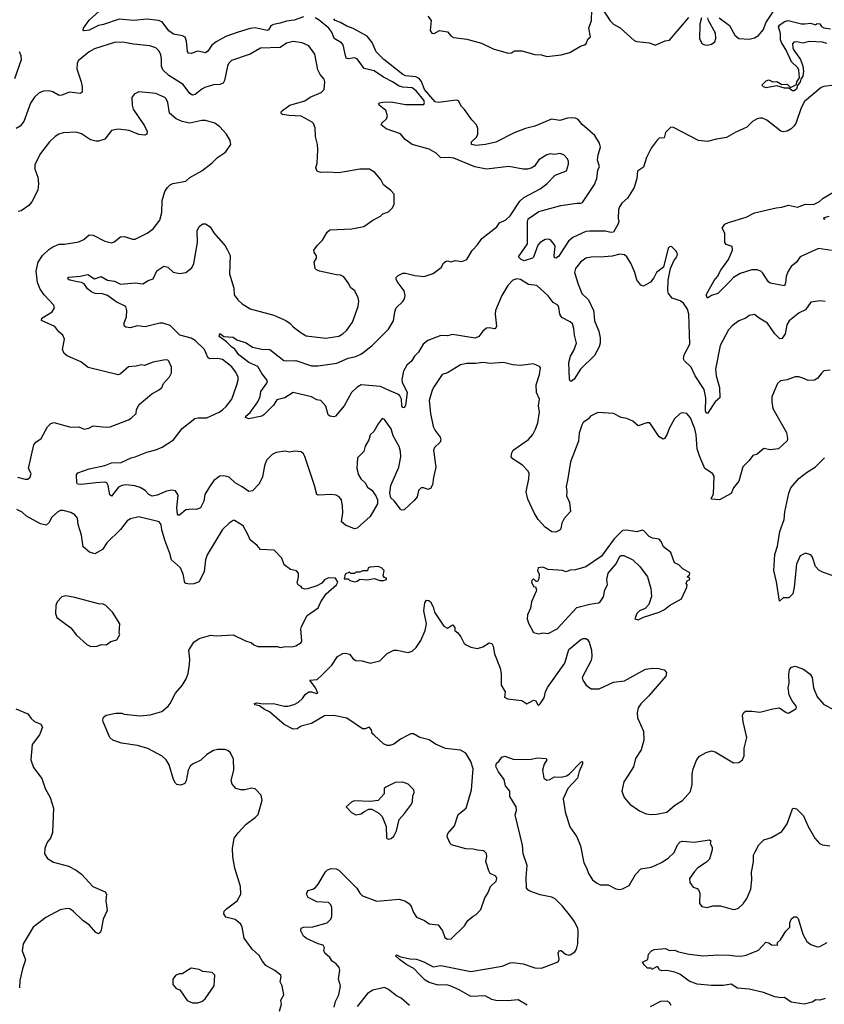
# Model space of a CAD drawing. Extents: x 1921360 to 2014538, y 768294 to 907744.
# Tile 312 of 412: x 1939383 to 1945539, y 859853 to 867390. Entities that reach past the tile are written whole.
import ezdxf

# ---------------------------------------------------------------- set-up
doc = ezdxf.new("R2010")
doc.units = 0

msp = doc.modelspace()

# ---------------------------------------------------------------- linework, layer by layer
at = {"layer": '0CON10XD'}
for points in [[(1941555, 867410.7), (1941482.6, 867387.4), (1941425, 867379.3), (1941375, 867362.2), (1941325, 867353.4), (1941305, 867342.4), (1941285, 867312.3), (1941275, 867306.8), (1941185, 867328.3), (1941145, 867322.9), (1941054.8, 867295.2), (1940959.5, 867260.5), (1940885, 867220), (1940853.1, 867195), (1940821.1, 867148.9), (1940805, 867135.8), (1940745, 867150), (1940695, 867132.2), (1940675, 867133.8), (1940666.9, 867146.9), (1940658.9, 867225), (1940647.5, 867255), (1940627.7, 867267.7), (1940560.4, 867280.4), (1940523.5, 867305), (1940473.5, 867373.5), (1940445, 867383.5), (1940355, 867392.9), (1940255, 867384.4), (1940144.4, 867394.4), (1940025, 867353.8), (1939985, 867346.5), (1939915, 867308.6), (1939875, 867304), (1939868.3, 867308.3), (1939871.2, 867325), (1939915, 867386.2), (1939990, 867455)], [(1943729.3, 867240.7), (1943750.7, 867259.3), (1943737.5, 867325), (1943756.6, 867383.4), (1943761.1, 867465)], [(1943838.6, 867475), (1943900.6, 867380.6), (1943926.7, 867356.7), (1943976.6, 867326.6), (1944085, 867231.1), (1944105, 867222.5), (1944201.7, 867211.7), (1944245, 867195.8), (1944321.2, 867228.8), (1944355, 867234.3), (1944503.1, 867406.9)], [(1944733.3, 867405), (1944814.3, 867345), (1944855, 867272), (1944885, 867246), (1944965, 867240), (1945005, 867250), (1945035, 867268.8), (1945074.3, 867315), (1945091.2, 867365), (1945148.6, 867451.4)], [(1943135, 865888), (1943209.3, 866000.7), (1943239.8, 866030.2), (1943363.8, 866095), (1943415.7, 866134.3), (1943480.3, 866199.7), (1943565.9, 866234.1), (1943581.2, 866285), (1943581.2, 866305), (1943574.1, 866324.1), (1943546.7, 866355), (1943515, 866366.2), (1943475, 866357.5), (1943445, 866362.5), (1943415, 866356.2), (1943355, 866316.7), (1943320.5, 866269.5), (1943295.9, 866254.1), (1943267, 866247), (1943235, 866246.7), (1943125, 866265.7), (1942955, 866246.7), (1942865, 866263.1), (1942705, 866331.2), (1942665, 866335.4), (1942605, 866331.4), (1942569.2, 866369.2), (1942515, 866398.9), (1942385, 866433.8), (1942332.7, 866472.7), (1942295, 866515.4), (1942186.2, 866555), (1942148, 866585), (1942152.4, 866597.6), (1942190, 866630), (1942197.1, 866655), (1942184, 866695), (1942133.3, 866735), (1942127.5, 866745), (1942135, 866752.5), (1942160.3, 866759.7), (1942225, 866760), (1942335, 866740), (1942475, 866740), (1942480.8, 866755), (1942475, 866773.3), (1942415, 866845.6), (1942385, 866867.8), (1942315, 866873.2), (1942285, 866882.1), (1942235.7, 866915), (1942165, 866950), (1942095, 866998.7), (1942017.5, 867017.5), (1941965, 867090), (1941945, 867097.5), (1941895, 867090.6), (1941881.2, 867095), (1941871.3, 867138.7), (1941858.5, 867198.5), (1941845, 867212.9), (1941789.1, 867245), (1941770.7, 867295), (1941749.1, 867325), (1941675, 867386.1), (1941644.5, 867405)], [(1945615, 866888.8), (1945535, 866878), (1945515, 866870), (1945386.9, 866765), (1945360.8, 866715), (1945322, 866595), (1945306, 866575), (1945285, 866554.2), (1945255, 866537.5), (1945225, 866531.4), (1945205.6, 866535.6), (1945099.7, 866619.7), (1945065.6, 866635.6), (1945045, 866635.7), (1945025, 866631.2), (1944989.5, 866610.5), (1944945, 866568), (1944860.7, 866529.3), (1944791.8, 866488.2), (1944715, 866476.7), (1944645, 866457.9), (1944576.4, 866466.4), (1944385, 866563.8), (1944365, 866566.7), (1944322.9, 866527.1), (1944313.3, 866486.7), (1944275, 866482.5), (1944261.2, 866468.8), (1944214.1, 866405.9), (1944178, 866335), (1944155, 866262), (1944109.1, 866230.9), (1944105.5, 866174.5), (1944083.1, 866105), (1944032.5, 866025), (1943990, 865985), (1943971.7, 865958.3), (1943964.4, 865935), (1943960.5, 865870.5), (1943965.8, 865845), (1943962.3, 865827.7), (1943926.8, 865763.2), (1943905, 865761.1), (1943865, 865771.5), (1943745, 865770), (1943715, 865767.8), (1943685, 865756.9), (1943615, 865723.1), (1943580.8, 865695), (1943505, 865577.5), (1943485, 865563.3), (1943475, 865567.5), (1943470.8, 865585), (1943478.8, 865655), (1943475, 865667.5), (1943444.2, 865704.2), (1943425, 865710), (1943402.7, 865707.3), (1943364.4, 865685.6), (1943346.2, 865665), (1943315, 865573.3), (1943305, 865564.2), (1943242.5, 865545), (1943218.8, 865555), (1943200, 865575), (1943267.5, 865675), (1943268.3, 865841.7), (1943273.3, 865866.7), (1943355, 865920.9), (1943522.2, 865967.8), (1943645, 865986.2), (1943675, 865985.5), (1943688.5, 865991.5), (1943781.3, 866128.7), (1943798.5, 866175), (1943805, 866237.5), (1943820, 866265), (1943803.3, 866315), (1943807.6, 866355), (1943825.3, 866415), (1943818.9, 866445), (1943783, 866503), (1943686.8, 866586.8), (1943654.4, 866625), (1943635, 866636.9), (1943615, 866639.6), (1943575, 866636), (1943515, 866617.3), (1943451.7, 866628.3), (1943325, 866574.1), (1943252.7, 866557.3), (1943165.3, 866524.7), (1943025, 866451.9), (1942946.2, 866433.8), (1942875, 866425.8), (1942840, 866435), (1942838.8, 866455), (1942875, 866488), (1942888.5, 866511.5), (1942888.3, 866558.3), (1942876.8, 866585), (1942842.5, 866622.5), (1942785, 866703.4), (1942761.9, 866725), (1942739.6, 866769.6), (1942725, 866773.5), (1942585, 866755.7), (1942561.3, 866761.3), (1942480, 866855), (1942457.3, 866917.3), (1942439.9, 866939.9), (1942413.4, 866953.4), (1942335, 866961.1), (1942315, 866969.5), (1942168.8, 867085), (1942111.2, 867145), (1942078.6, 867215), (1942042, 867265), (1941935, 867321.4), (1941885, 867339.4), (1941838, 867368), (1941796.2, 867385), (1941785, 867396.2)], [(1942505, 867416.7), (1942532, 867385), (1942523.9, 867306.1), (1942536.1, 867286.1), (1942555, 867284), (1942595, 867308), (1942655, 867296), (1942683.6, 867263.6), (1942703, 867253), (1942805, 867240), (1942915, 867210), (1943005, 867168), (1943120, 867135), (1943145, 867136.7), (1943168.3, 867151.7), (1943225, 867152.5), (1943324.4, 867124.4), (1943375, 867120), (1943415, 867107.3), (1943525, 867120.6), (1943591.7, 867138.3), (1943672.3, 867187.7), (1943705, 867196.7), (1943716.7, 867205), (1943729.3, 867240.7)], [(1944600, 867405), (1944585.7, 867355), (1944583.8, 867243.8), (1944605, 867206), (1944625, 867197.5), (1944645, 867194.2), (1944675, 867201.4), (1944700.3, 867219.7), (1944707.8, 867245), (1944706.8, 867286.8), (1944653.8, 867385), (1944648.8, 867405)], [(1945557.3, 867207.3), (1945525, 867217.8), (1945426.8, 867223.2), (1945375, 867210.8), (1945328.3, 867221.7), (1945305, 867217.5), (1945296.7, 867205), (1945297.5, 867175), (1945305, 867156.7), (1945356.2, 867085), (1945375.8, 867035), (1945380.9, 866995), (1945375, 866958), (1945358.8, 866935), (1945355, 866914), (1945333, 866887), (1945325, 866857.1), (1945308, 866845), (1945295, 866844.6), (1945266.7, 866866.7), (1945235, 866865.7), (1945175, 866883.1), (1945095, 866869.5), (1945073.8, 866875), (1945061.7, 866888.3), (1945095, 866921.9), (1945115, 866930), (1945145, 866914), (1945175, 866916), (1945215, 866893.8), (1945255, 866895.8), (1945281.2, 866871.2), (1945327, 866893), (1945328.8, 866915), (1945350, 866945), (1945344, 867005), (1945333.8, 867025), (1945288.3, 867068.3), (1945247.3, 867157.3), (1945210.5, 867215), (1945203.6, 867236.4), (1945203.6, 867283.6), (1945189.1, 867335), (1945195, 867348.9), (1945233.3, 867375), (1945262.5, 867385), (1945365, 867358.8), (1945389.3, 867359.3), (1945433, 867363), (1945475, 867350), (1945485, 867360), (1945505, 867357.5), (1945517, 867337), (1945535, 867326.7), (1945585, 867320.8)], [(1945373.3, 864646.7), (1945345, 864655.8), (1945315, 864655.8), (1945255, 864634), (1945202.5, 864625), (1945180, 864605), (1945137, 864503), (1945136.7, 864465), (1945146.2, 864415), (1945249.1, 864229.1), (1945258, 864185), (1945253.8, 864166.2), (1945187.5, 864105), (1945125, 864098), (1945075, 864107.5), (1945026.1, 864063.9), (1944992.5, 864055), (1944963.3, 864015), (1944915, 863967.5), (1944885, 863856.7), (1944844.5, 863805.5), (1944825, 863763.8), (1944737.5, 863715), (1944675, 863720), (1944672.5, 863725), (1944690.8, 863759.2), (1944695.6, 863895), (1944684, 863915), (1944624.4, 863955), (1944586.1, 864045), (1944565.5, 864105), (1944558.3, 864211.7), (1944547.7, 864257.7), (1944515, 864341.2), (1944487.5, 864375), (1944455, 864380), (1944435, 864375.8), (1944392.5, 864335), (1944353.7, 864266.3), (1944335, 864213.3), (1944316.2, 864185), (1944305, 864178.8), (1944275, 864196.2), (1944205, 864303.8), (1944180, 864305), (1944115, 864281.2), (1944075, 864318), (1944027.3, 864337.3), (1943985, 864346), (1943925, 864376.2), (1943805, 864383.8), (1943750, 864355), (1943733.8, 864335), (1943694.6, 864305.4), (1943682.5, 864285), (1943663.1, 864225), (1943658.1, 864165), (1943598.1, 864005), (1943577.5, 863877.5), (1943564.3, 863815.7), (1943569.4, 863775), (1943565.7, 863745), (1943589.2, 863695), (1943596, 863625), (1943549.3, 863570.7), (1943530, 863535), (1943523.8, 863495), (1943516.7, 863485), (1943485, 863466.9), (1943455, 863470), (1943403.3, 863505), (1943350, 863565), (1943318, 863615), (1943269.8, 863719.8), (1943258.9, 863775), (1943277.8, 863875), (1943280, 863915), (1943274.2, 863935), (1943229.2, 863979.2), (1943157, 864027), (1943143.8, 864045), (1943148, 864075), (1943158, 864095), (1943275, 864175.7), (1943309.4, 864215), (1943330, 864255), (1943346.5, 864305), (1943358.6, 864385), (1943352, 864435), (1943358.8, 864485), (1943335.8, 864535.8), (1943334.1, 864595.9), (1943360, 864675), (1943366.7, 864725), (1943360, 864735), (1943315, 864756.2), (1943215, 864743.8), (1943155, 864748.1), (1943083.2, 864766.8), (1942985, 864757.5), (1942925, 864766), (1942871.7, 864758.3), (1942805, 864759.2), (1942755, 864748), (1942655, 864686.7), (1942615, 864673.3), (1942553.3, 864583.3), (1942539.2, 864555), (1942515.8, 864475), (1942526, 864375), (1942545.9, 864275.9), (1942561.4, 864245), (1942599.4, 864195), (1942605.7, 864175), (1942600.8, 864155), (1942556, 864115), (1942548.6, 864095), (1942565.4, 863965), (1942549.2, 863885), (1942539.8, 863830.2), (1942525, 863801.2), (1942505, 863792.5), (1942475, 863806.2), (1942455, 863806.2), (1942435, 863786.7), (1942423, 863737), (1942401.2, 863708.8), (1942325, 863637.5), (1942305, 863636), (1942295, 863643.8), (1942247.9, 863707.9), (1942221.2, 863731.2), (1942213.8, 863765), (1942222.5, 863825), (1942282.9, 863965), (1942298.5, 864045), (1942297.3, 864085), (1942285, 864123.8), (1942240, 864205), (1942225, 864258.8), (1942175, 864330), (1942156.4, 864336.4), (1942125, 864297.5), (1942092, 864238), (1942065, 864212.5), (1942054, 864175), (1942026.7, 864125), (1942016.7, 864085), (1941966.7, 864035), (1941962.5, 863955), (1941975.6, 863905.6), (1941992, 863875), (1942025.5, 863845.5), (1942042.6, 863812.6), (1942077.6, 863787.6), (1942107.5, 863745), (1942119.2, 863715), (1942120.8, 863685), (1942065, 863586.2), (1941965, 863497.5), (1941945, 863492.9), (1941875, 863521.2), (1941845, 863546.7), (1941853.8, 863615), (1941852.9, 863665), (1941844.4, 863715), (1941828.1, 863738.1), (1941805, 863749.5), (1941765.5, 863755.5), (1941665, 863750.8), (1941655, 863756.7), (1941639.1, 863825), (1941565, 864046.7), (1941555, 864068), (1941535, 864082.5), (1941485, 864087.5), (1941445, 864080), (1941412.7, 864087.3), (1941345, 864075.8), (1941315, 864062), (1941272.2, 864017.8), (1941256.7, 863975), (1941239.7, 863890.3), (1941215, 863837.5), (1941165, 863782.9), (1941135, 863779.2), (1941085.4, 863815.4), (1941030, 863845), (1940985, 863888.6), (1940945, 863899.4), (1940915, 863895.7), (1940868.3, 863861.7), (1940834.3, 863815), (1940800, 863755), (1940792.5, 863705), (1940765, 863653.8), (1940735, 863641.2), (1940705, 863644), (1940655, 863637.5), (1940605, 863596.7), (1940595, 863597.5), (1940591.2, 863605), (1940583.8, 863653.8), (1940595, 863750), (1940573.9, 863783.9), (1940547.7, 863787.7), (1940505, 863780), (1940435, 863749.2), (1940395, 863742), (1940370, 863755), (1940343.3, 863785), (1940305, 863810), (1940263, 863823), (1940195, 863828.8), (1940165, 863823.5), (1940139.5, 863810.5), (1940085, 863743.8), (1940073, 863753), (1940060.6, 863825), (1940050, 863845), (1940035, 863850.6), (1939965, 863845.6), (1939852.2, 863832.2), (1939825.8, 863835.8), (1939818.8, 863845), (1939816, 863905), (1939827.9, 863922.1), (1939915, 863951.8), (1940035, 863977.1), (1940085, 863998.6), (1940158.3, 864001.7), (1940235, 864037.1), (1940266.4, 864043.6), (1940355, 864080), (1940425, 864096.9), (1940471.4, 864118.6), (1940559.2, 864175), (1940625, 864260.6), (1940723.6, 864336.4), (1940745, 864342.9), (1940815, 864342.2), (1940908.8, 864385), (1940935, 864403.1), (1940961.7, 864428.3), (1941004.7, 864485.3), (1941043.8, 864595), (1941055, 864632.5), (1941052.9, 864655), (1941033.6, 864695), (1941005, 864732.5), (1940935, 864787.7), (1940895, 864797.7), (1940834, 864795), (1940823.3, 864805), (1940795.9, 864865.9), (1940725, 864934.6), (1940695, 864951.6), (1940608.6, 864975), (1940535, 865050), (1940477.6, 865067.6), (1940455, 865066.9), (1940341.7, 865038.3), (1940285, 865045.5), (1940228.7, 865031.3), (1940195, 865037.1), (1940183.5, 865045), (1940178.1, 865061.9), (1940200.5, 865115), (1940203.1, 865165), (1940194, 865195), (1940120.4, 865230.4), (1940055, 865279.2), (1940015, 865292), (1939960, 865295), (1939935, 865304.2), (1939900.4, 865330.4), (1939875, 865366.9), (1939855, 865378.5), (1939825, 865383.1), (1939765, 865396.2), (1939753.3, 865405), (1939750, 865415), (1939755, 865420), (1939845, 865425.5), (1939905, 865440), (1939955, 865405.7), (1940005, 865423.8), (1940055, 865396.7), (1940107.8, 865387.8), (1940155, 865366.7), (1940265, 865376.2), (1940325, 865368.6), (1940365, 865392.5), (1940404.3, 865405.7), (1940432.1, 865467.9), (1940485.9, 865504.1), (1940516.7, 865495), (1940557.3, 865457.3), (1940607.3, 865447.3), (1940653.3, 865455), (1940699.7, 865490.3), (1940715.8, 865524.2), (1940742, 865685), (1940739.2, 865775), (1940755, 865806.7), (1940785, 865828), (1940805, 865826.2), (1940840, 865805), (1940867.7, 865757.7), (1940955, 865660), (1940970.5, 865630.5), (1940991.9, 865585), (1940986.9, 865445), (1941020, 865335), (1941024.5, 865285), (1941050.8, 865245), (1941085, 865214.2), (1941145, 865177.5), (1941328.3, 865128.3), (1941418.3, 865088.3), (1941453.3, 865065), (1941475, 865038.8), (1941535, 864992), (1941575, 864970), (1941725, 864952.5), (1941825, 864968.6), (1941853.8, 864985), (1941885, 865013.8), (1941929.2, 865075), (1941972, 865195), (1941976.2, 865235), (1941971.7, 865261.7), (1941946.2, 865315), (1941915, 865336.7), (1941896.7, 865375), (1941862.7, 865422.7), (1941836.1, 865433.9), (1941807.3, 865437.3), (1941676.2, 865466.2), (1941652.5, 865475), (1941643.3, 865485), (1941636.7, 865535), (1941652.5, 865565), (1941653, 865583), (1941635, 865610), (1941633.3, 865625), (1941660, 865665), (1941698.8, 865701.2), (1941735, 865763.3), (1941755, 865781.2), (1941925, 865790), (1942015, 865806.2), (1942085, 865856.2), (1942143, 865887), (1942160, 865905), (1942205, 865920), (1942233, 865947), (1942247.5, 865975), (1942247.5, 866055), (1942223, 866083), (1942166.1, 866126.1), (1942145, 866167.5), (1942099.3, 866219.3), (1942060, 866245), (1941985, 866245.8), (1941825, 866216.7), (1941735, 866222.9), (1941685, 866219.2), (1941659.5, 866229.5), (1941648, 866255), (1941657.7, 866292.3), (1941664, 866395), (1941661.4, 866435), (1941647.1, 866495), (1941642.3, 866562.3), (1941630, 866595), (1941620, 866605), (1941535, 866650.5), (1941445, 866655.8), (1941394.3, 866664.3), (1941382.5, 866675), (1941383.3, 866685), (1941393.3, 866695), (1941450, 866735), (1941565, 866768), (1941605, 866796.7), (1941688.3, 866831.7), (1941713.3, 866855), (1941716.7, 866915), (1941711.2, 866935), (1941681.5, 866971.5), (1941664.2, 867005), (1941640.8, 867125), (1941595, 867188.8), (1941545, 867213.8), (1941475, 867222), (1941425, 867210.8), (1941375, 867177.8), (1941225, 867172.2), (1941146.7, 867125), (1941002.9, 867077.1), (1940982.7, 867057.3), (1940972.2, 867035), (1940950.4, 866925), (1940940, 866905), (1940915, 866893.6), (1940865, 866890.5), (1940799.1, 866870.9), (1940775, 866858.6), (1940725, 866816.9), (1940705, 866813.3), (1940685, 866825.7), (1940633.8, 866893.8), (1940522.9, 866962.9), (1940476.7, 867005), (1940467.3, 867035), (1940468.7, 867088.7), (1940461.4, 867121.4), (1940448.8, 867148.8), (1940424.3, 867174.3), (1940379.3, 867189.3), (1940252.7, 867202.7), (1940185, 867216.2), (1940115, 867216.7), (1939955, 867167.5), (1939915, 867144.4), (1939830, 867075), (1939821.4, 867055), (1939818.6, 867015), (1939853.3, 866915), (1939859.4, 866875), (1939860, 866835), (1939845.9, 866824.1), (1939764.4, 866835.6), (1939705, 866812.5), (1939685, 866810.8), (1939635, 866837.1), (1939605, 866844.3), (1939565, 866842.5), (1939530.3, 866829.7), (1939495, 866798), (1939465, 866751.2), (1939415, 866611.2), (1939386.7, 866575), (1939355, 866556.7)], [(1939345, 866940), (1939395.6, 867085), (1939394.2, 867114.2), (1939380, 867145)], [(1939365, 863888.6), (1939425, 863872.5), (1939445, 863872.5), (1939461.7, 863888.3), (1939471.2, 863915), (1939450.6, 863955), (1939490.6, 864135), (1939505, 864156), (1939545.6, 864184.4), (1939595, 864273.3), (1939620.3, 864299.7), (1939645, 864305.8), (1939775, 864272), (1939835, 864273.8), (1939875, 864256.2), (1939912.5, 864262.5), (1939945, 864280), (1940045, 864270), (1940075, 864274), (1940213.9, 864326.1), (1940235, 864340), (1940273.3, 864375), (1940277.5, 864405), (1940296.2, 864445), (1940394.4, 864525.6), (1940445, 864553.8), (1940470, 864575), (1940484, 864606), (1940530, 864655), (1940543, 864687), (1940545, 864730), (1940522.5, 864775), (1940515, 864782.5), (1940495, 864786.2), (1940405, 864768), (1940336.4, 864743.6), (1940315, 864747.5), (1940275, 864737.5), (1940215, 864733.3), (1940155, 864680), (1940135, 864672), (1939907.1, 864727.1), (1939851.1, 864771.1), (1939745.8, 864815.8), (1939724.1, 864834.1), (1939711.2, 864865), (1939726.1, 864943.9), (1939713.3, 864975), (1939681.7, 865001.7), (1939651.4, 865041.4), (1939548.3, 865088.3), (1939552.5, 865105), (1939630, 865155), (1939648, 865185), (1939644, 865205), (1939569.6, 865285), (1939538.2, 865328.2), (1939518.3, 865378.3), (1939509.2, 865465), (1939523.8, 865535), (1939555.8, 865584.2), (1939605, 865632.1), (1939635, 865652.5), (1939685, 865671.1), (1939725, 865671.9), (1939835, 865690), (1939872.1, 865707.9), (1939915, 865744), (1939945, 865740.8), (1940035, 865694.3), (1940085, 865682.5), (1940105, 865690), (1940155, 865727.5), (1940185, 865729.2), (1940245, 865708.8), (1940265, 865708.8), (1940357, 865757), (1940405, 865790), (1940454, 865855), (1940470.8, 865915), (1940471.9, 866005), (1940492.5, 866075), (1940513.3, 866105), (1940535, 866126.7), (1940554.2, 866135.8), (1940652.5, 866155), (1940685, 866181.2), (1940775, 866232.9), (1940856, 866295), (1940895, 866334), (1940956.7, 866375), (1940998.8, 866435), (1940993.8, 866465), (1940966, 866515), (1940915, 866570.8), (1940875, 866598.1), (1940805, 866618), (1940775, 866617.5), (1940685, 866598.6), (1940625, 866610), (1940580, 866630), (1940529.4, 866675), (1940515.6, 866755), (1940504.3, 866784.3), (1940493.3, 866795), (1940424.5, 866824.5), (1940295, 866838.8), (1940259.5, 866820.5), (1940241.2, 866795), (1940243.8, 866735), (1940252, 866705), (1940337, 866577), (1940356.7, 866535), (1940356.1, 866513.9), (1940340, 866505), (1940295, 866512), (1940221.1, 866541.1), (1940135, 866553.1), (1940085, 866540.8), (1940035, 866475.8), (1939985, 866460), (1939965, 866458.9), (1939925, 866470), (1939855, 866515.7), (1939815, 866528.1), (1939715, 866524), (1939682.5, 866515), (1939654.4, 866495.6), (1939610, 866455), (1939542, 866365), (1939499.5, 866280.5), (1939498.6, 866245), (1939520.8, 866185), (1939527.1, 866135), (1939520.6, 866085), (1939475.4, 865994.6), (1939452.5, 865967.5), (1939395, 865927.5), (1939371.7, 865921.7)], [(1945594.5, 865624.5), (1945495, 865638.5), (1945354.6, 865575.4), (1945325.6, 865534.4), (1945285, 865500), (1945259.7, 865460.3), (1945247.1, 865425), (1945242.9, 865375), (1945235, 865353.8), (1945125, 865372.5), (1945110, 865385), (1945069.7, 865449.7), (1945054, 865464), (1945025, 865476), (1944985, 865474.2), (1944895, 865448), (1944845, 865417.5), (1944810.4, 865379.6), (1944723.3, 865295), (1944675, 865278), (1944645, 865257.5), (1944635.8, 865285), (1944695, 865394), (1944722.9, 865425), (1944747.4, 865472.6), (1944805, 865554), (1944837.1, 865625), (1944832.7, 865652.7), (1944787.9, 865667.9), (1944777.5, 865685), (1944777.5, 865755), (1944756.2, 865795), (1944776.7, 865825), (1944805, 865838.6), (1944940.9, 865879.1), (1945005, 865911.1), (1945169.4, 865950.6), (1945215, 865953.9), (1945265, 865970), (1945335, 865954.5), (1945395, 865978.2), (1945455, 865975.5), (1945501.7, 865998.3), (1945530.8, 866025), (1945603.6, 866066.4)], [(1945546.1, 865233.9), (1945508.3, 865238.3), (1945435, 865226.7), (1945395, 865168.8), (1945346.7, 865145), (1945268.8, 865085), (1945252.9, 865055), (1945240, 864985), (1945215, 864947.5), (1945195, 864950.8), (1945160, 864985), (1945105, 865067.1), (1945040, 865105), (1945005, 865132.9), (1944963.4, 865126.6), (1944937.5, 865105), (1944885.7, 865084.3), (1944833.2, 865046.8), (1944805, 865016.2), (1944740.9, 864895), (1944705.5, 864715), (1944712.7, 864665), (1944737.9, 864575), (1944739.2, 864495), (1944705, 864463.8), (1944645, 864376.2), (1944635, 864381.2), (1944630.6, 864395), (1944632.2, 864495), (1944618.5, 864558.5), (1944550, 864665), (1944520.9, 864730.9), (1944468.1, 864778.1), (1944460.6, 864795), (1944466.2, 864825), (1944509.6, 864905), (1944502.5, 865135), (1944492.5, 865175), (1944461.2, 865221.2), (1944435, 865238.8), (1944375, 865257.5), (1944346.2, 865295), (1944342, 865315), (1944343.8, 865395), (1944363.3, 865485), (1944386.7, 865545), (1944411.2, 865575), (1944416.7, 865595), (1944407.5, 865615), (1944370, 865655), (1944355, 865652.5), (1944345, 865640), (1944307.5, 865495), (1944254.2, 865455.8), (1944235.7, 865414.3), (1944209.3, 865380.7), (1944155, 865350), (1944135, 865357.5), (1944105, 865397.5), (1944088, 865455), (1944057.5, 865525), (1944027.5, 865575), (1944010.3, 865590.3), (1943975, 865595.6), (1943915, 865580.9), (1943855, 865574.5), (1943755, 865573.1), (1943715, 865564.3), (1943674, 865535), (1943634, 865485), (1943627.5, 865455), (1943654.4, 865365), (1943684.3, 865295), (1943734.4, 865245), (1943771.9, 865165), (1943774.4, 865145), (1943780, 865085), (1943812.9, 865005), (1943823.5, 864955), (1943824.6, 864915), (1943816.4, 864885), (1943781.3, 864818.7), (1943674, 864715), (1943625, 864638.8), (1943605, 864623.3), (1943595, 864623.3), (1943588.3, 864638.3), (1943584.6, 864765), (1943597.5, 864815), (1943621.9, 864858.1), (1943641.8, 864915), (1943626.9, 864975), (1943623.2, 865025), (1943611.3, 865061.3), (1943595, 865077.5), (1943531.1, 865111.1), (1943515.4, 865135.4), (1943507.9, 865187.9), (1943498.8, 865205), (1943465, 865226.2), (1943426.2, 865275), (1943338.8, 865355), (1943275, 865362), (1943215, 865400.8), (1943186.7, 865406.7), (1943155, 865395.8), (1943118.6, 865355), (1943071.1, 865278.9), (1943022.7, 865165), (1943019.6, 865135), (1943030.6, 865045), (1943022.7, 865027.3), (1943015, 865022.5), (1942975, 865031.4), (1942955, 865028), (1942926, 865005), (1942895.9, 864964.1), (1942867.5, 864952.5), (1942695, 864980), (1942655, 864971.2), (1942605, 864972.5), (1942504.3, 864935), (1942468.9, 864905), (1942434.5, 864845.5), (1942404.2, 864815), (1942379.4, 864775), (1942345.6, 864745), (1942320.3, 864699.7), (1942307.5, 864635), (1942308.9, 864615), (1942347.1, 864535), (1942333.2, 864436.8), (1942325, 864419.2), (1942315, 864421.4), (1942307.1, 864435), (1942302.8, 864485), (1942290.5, 864510.5), (1942275, 864523.8), (1942210.6, 864550.6), (1942142.2, 864582.2), (1941995, 864594), (1941963.6, 864576.4), (1941921.2, 864535), (1941865.7, 864435), (1941800, 864355), (1941785, 864349.7), (1941755.8, 864355), (1941742.2, 864365), (1941725, 864431.2), (1941687.5, 864475), (1941655, 864481.2), (1941615, 864502.5), (1941475, 864536.2), (1941411.2, 864495), (1941350.4, 864479.6), (1941325, 864438.1), (1941251.2, 864365), (1941235, 864356), (1941135, 864334.3), (1941110, 864345), (1941112.5, 864355), (1941146.9, 864383.1), (1941205.8, 864465), (1941222.9, 864505), (1941228.1, 864545), (1941272.9, 864607.1), (1941277.5, 864625), (1941273.4, 864633.4), (1941235, 864681.5), (1941205, 864734.4), (1941134.8, 864764.8), (1941059.2, 864825), (1941028.9, 864868.9), (1941001.9, 864885), (1940964.7, 864924.7), (1940908.8, 864965), (1940915, 864986.7), (1940944, 864964), (1941015, 864960.6), (1941045, 864940.6), (1941115.3, 864915.3), (1941163.6, 864883.6), (1941235, 864868.2), (1941295.3, 864865.3), (1941402.4, 864782.4), (1941425, 864777.7), (1941495, 864780.8), (1941615, 864740.7), (1941665, 864741.2), (1941810.1, 864759.9), (1941895, 864798.9), (1941955, 864812.3), (1941997.6, 864832.4), (1942080.5, 864895), (1942205, 865021.1), (1942241.8, 865085), (1942252.5, 865155), (1942263.6, 865185), (1942315, 865233.1), (1942327.4, 865252.6), (1942331.3, 865278.7), (1942323.8, 865315), (1942271.2, 865385), (1942263.3, 865405), (1942263.9, 865416.1), (1942278.8, 865431.2), (1942315, 865449.2), (1942335, 865449.2), (1942405, 865431.1), (1942476.6, 865423.4), (1942545, 865446.2), (1942608, 865492), (1942625, 865527.5), (1942640.5, 865539.5), (1942655, 865543.3), (1942685, 865537.5), (1942715, 865546.2), (1942765, 865540), (1942805, 865554), (1942845.5, 865624.5), (1942885, 865667.5), (1942917.5, 865715), (1943033.8, 865805), (1943053.8, 865835), (1943102.6, 865857.4), (1943135, 865888)], [(1945545, 865862.5), (1945535, 865862.5), (1945537.5, 865875), (1945575, 865886.5)], [(1945583.6, 864706.4), (1945535, 864701.2), (1945516.2, 864685), (1945490, 864645), (1945465, 864631.2), (1945415, 864629.2), (1945373.3, 864646.7)], [(1945600, 863135), (1945525, 863160.8), (1945497, 863177), (1945472.5, 863205), (1945448, 863275), (1945435, 863293.3), (1945395, 863306), (1945354, 863285), (1945325, 863222.5), (1945308.9, 863045), (1945297.1, 862995), (1945266.7, 862965), (1945225, 862963.3), (1945195, 862940), (1945173, 863087), (1945152, 863175), (1945159.2, 863295), (1945180.3, 863360.3), (1945198, 863472), (1945230.6, 863565), (1945236.6, 863623.4), (1945266.7, 863765), (1945284, 863806), (1945345, 863878.1), (1945410.2, 863929.8), (1945470, 863965), (1945541.2, 864035)], [(1940182.5, 862075), (1940305, 862060.6), (1940382.1, 862067.9), (1940470, 862095), (1940518, 862135), (1940534.5, 862155.5), (1940574.4, 862235), (1940625, 862294), (1940656.3, 862343.7), (1940672.2, 862385), (1940681.9, 862455), (1940684.4, 862495), (1940677.5, 862565), (1940715, 862626), (1940756.4, 862653.6), (1940845, 862679.2), (1940885, 862673.8), (1941015, 862680.8), (1941115, 862632.2), (1941152.7, 862622.7), (1941175, 862604.5), (1941205, 862591.5), (1941355, 862591.2), (1941375, 862584.3), (1941419.1, 862590.9), (1941465, 862589.4), (1941495, 862596), (1941535, 862623.8), (1941541.2, 862635), (1941534.2, 862725), (1941538, 862745), (1941581.2, 862828.8), (1941665, 862886.7), (1941686.2, 862933.8), (1941727.5, 862995), (1941807.5, 863065), (1941817.5, 863085), (1941800, 863115), (1941745, 863117.5), (1941715, 863102.5), (1941695, 863077.5), (1941655, 863057.5), (1941585, 863034), (1941565, 863031.2), (1941545, 863037.5), (1941535, 863052.5), (1941513.3, 863065), (1941505, 863080), (1941516.1, 863123.9), (1941516.4, 863153.6), (1941501.7, 863171.7), (1941455, 863182.5), (1941406.1, 863216.1), (1941388.8, 863268.8), (1941328.8, 863328.8), (1941224.2, 863334.2), (1941200, 863365), (1941145, 863408.8), (1941131.4, 863445), (1941091.2, 863515), (1941026.1, 863556.1), (1941015, 863556.2), (1940985, 863536.7), (1940935, 863488.8), (1940817.4, 863292.6), (1940803.1, 863255), (1940794.4, 863165), (1940755, 863088), (1940715, 863070.8), (1940685, 863068), (1940653.6, 863073.6), (1940645, 863080), (1940632.9, 863145), (1940613.2, 863193.2), (1940544, 863255), (1940531.1, 863305), (1940492, 863405), (1940469.6, 863485), (1940465.3, 863525.3), (1940450, 863545), (1940295, 863584.5), (1940229.7, 863570.3), (1940204, 863555), (1940153.5, 863486.5), (1940049.5, 863385), (1940015, 863334), (1939957.8, 863302.2), (1939916, 863315), (1939868, 863355), (1939855.6, 863445), (1939830.8, 863525), (1939824.2, 863575), (1939805, 863600), (1939775, 863617.1), (1939715, 863633.8), (1939695, 863633.8), (1939675, 863623.3), (1939625, 863578.8), (1939608.7, 863541.3), (1939585, 863521.9), (1939541.4, 863531.4), (1939435, 863589.6), (1939400.5, 863620.5), (1939361.9, 863641.9)], [(1943355, 862690), (1943385, 862696), (1943425, 862692.5), (1943495, 862728), (1943645, 862891.2), (1943745, 862916.2), (1943810, 862925), (1943825, 862933.3), (1943849.1, 862970.9), (1943860.6, 863025), (1943880, 863065), (1943874.4, 863105), (1943885.7, 863154.3), (1943947.5, 863225), (1943975, 863282.5), (1943985, 863288.8), (1944005, 863287.5), (1944073.8, 863255), (1944127.5, 863205), (1944186.4, 863126.4), (1944212.5, 863035), (1944215.8, 862975), (1944195.7, 862914.3), (1944167.3, 862882.7), (1944125, 862866.2), (1944103.3, 862845), (1944090, 862805), (1944115, 862796.7), (1944155, 862816.7), (1944275.8, 862854.2), (1944315, 862874), (1944355, 862906.2), (1944445, 862957.5), (1944487.5, 863045), (1944490, 863065), (1944482.5, 863075), (1944490, 863095), (1944510, 863105), (1944508.3, 863118.3), (1944490, 863125), (1944508.3, 863141.7), (1944510, 863155), (1944456.4, 863186.4), (1944425, 863217.5), (1944393.6, 863233.6), (1944365, 863312.5), (1944307.5, 863355), (1944290, 863395), (1944275, 863412.5), (1944225, 863420), (1944200, 863435), (1944158.3, 863478.3), (1944145, 863482.5), (1944105, 863468.8), (1944025, 863483.3), (1943995, 863480), (1943931.2, 863415), (1943835, 863282.5), (1943715, 863202), (1943635, 863178), (1943595, 863176), (1943565, 863163.8), (1943535, 863174), (1943425, 863181.2), (1943385, 863198.8), (1943350, 863195), (1943343.3, 863175), (1943356.2, 863145), (1943355, 863110), (1943345, 863090), (1943335, 863090), (1943315, 863110), (1943301.7, 863098.3), (1943297.5, 863085), (1943315, 863050), (1943328.3, 863048.3), (1943336.7, 863025), (1943333.6, 863016.4), (1943297.5, 862935), (1943290, 862885), (1943268.8, 862835), (1943266.2, 862805), (1943275, 862770), (1943315, 862700), (1943355, 862690)], [(1941945, 863087.5), (1941965, 863092.5), (1941985, 863107.5), (1942045, 863102.5), (1942095, 863113.3), (1942138.3, 863098.3), (1942165, 863097.5), (1942190, 863105), (1942190, 863115), (1942175, 863120), (1942163, 863133), (1942170, 863175), (1942150, 863195), (1942125, 863203.3), (1942065, 863200), (1942050, 863195), (1942045, 863170), (1942005, 863170), (1941985, 863160), (1941955, 863160), (1941945, 863150), (1941915, 863150), (1941905, 863160), (1941873.6, 863146.4), (1941865, 863110), (1941895, 863110), (1941908.3, 863098.3), (1941945, 863087.5)], [(1939927, 862593), (1939975, 862593.3), (1940005, 862606.7), (1940045, 862603.8), (1940079.3, 862630.7), (1940125, 862642.5), (1940147.5, 862685), (1940142.5, 862695), (1940147.5, 862765), (1940093.6, 862853.6), (1940042.5, 862905), (1940020, 862915), (1939985, 862918.8), (1939805, 862968), (1939735, 862978.8), (1939705, 862973.3), (1939670, 862935), (1939660, 862905), (1939656.7, 862845), (1939667.5, 862815), (1939773.3, 862735), (1939818.3, 862678.3), (1939895, 862606.2), (1939927, 862593)], [(1941789.7, 859830.3), (1941799.2, 859875), (1941823.4, 859926.6), (1941837.5, 859995), (1941823.1, 860045), (1941832, 860115), (1941826.2, 860135), (1941805, 860163.3), (1941774.1, 860184.1), (1941755, 860212.5), (1941717.5, 860245), (1941710, 860265), (1941713.8, 860285), (1941703.3, 860305), (1941665, 860316.2), (1941577.7, 860357.7), (1941553.8, 860375), (1941534, 860415), (1941536.7, 860435), (1941555, 860444.2), (1941625, 860447.1), (1941735, 860476.2), (1941762, 860505), (1941771.4, 860525), (1941772, 860595), (1941764.1, 860614.1), (1941745, 860631.2), (1941655, 860637.5), (1941589.5, 860669.5), (1941576.7, 860695), (1941587.5, 860725), (1941625, 860733.8), (1941645, 860746.7), (1941667, 860773), (1941723.2, 860866.8), (1941738.8, 860881.2), (1941765, 860892), (1941805, 860890), (1941825, 860879.2), (1941961.9, 860741.9), (1941985, 860703.1), (1942005, 860683.6), (1942115, 860643.1), (1942285, 860657.5), (1942335, 860641.9), (1942360.8, 860625), (1942377.1, 860605), (1942395.8, 860555), (1942419.7, 860519.7), (1942480, 860495), (1942515, 860469.2), (1942585, 860461.2), (1942618.8, 860415), (1942635, 860363.8), (1942655, 860352), (1942685, 860353.8), (1942785.7, 860454.3), (1942811.2, 860495), (1942851.2, 860528.8), (1942875, 860540), (1942910.5, 860579.5), (1942941.3, 860668.7), (1942965.7, 860705), (1942985.6, 860754.4), (1943029.2, 860795), (1943032.5, 860815), (1943025, 860833.3), (1942982.5, 860855), (1942971.2, 860875), (1942950, 860945), (1942958, 860985), (1942955, 861006.7), (1942935, 861028), (1942885, 861032), (1942851.7, 861041.7), (1942795, 861043.1), (1942687.5, 861075), (1942676.2, 861085), (1942652.5, 861135), (1942659.1, 861160.9), (1942709.8, 861220.2), (1942736.2, 861305), (1942798, 861355), (1942840.5, 861495), (1942852.5, 861655), (1942835, 861710.8), (1942797.3, 861775), (1942755, 861798.8), (1942641.7, 861811.7), (1942563.8, 861845), (1942516.6, 861876.6), (1942445, 861895.8), (1942395, 861922.9), (1942375, 861922.9), (1942355, 861914.4), (1942295, 861881.9), (1942245, 861843.3), (1942215, 861833.5), (1942193.3, 861835), (1942165, 861846.5), (1942095, 861914.2), (1942080, 861925), (1942074, 861955), (1942057.5, 861975), (1942025, 861961.9), (1942005, 861961.8), (1941885, 862043.3), (1941785, 862064.4), (1941715, 862060.7), (1941615, 862002.9), (1941535, 861981.2), (1941505, 861961.2), (1941475, 861958), (1941405, 861996), (1941295, 862091.2), (1941255, 862110), (1941217, 862137), (1941182.5, 862145), (1941180, 862155), (1941195, 862160), (1941245, 862152.5), (1941325, 862155.8), (1941405, 862136), (1941435, 862136), (1941483, 862147), (1941515, 862165.8), (1941547.5, 862195), (1941566.2, 862225), (1941595, 862244), (1941615, 862246), (1941655, 862231.2), (1941662.5, 862235), (1941645.6, 862275), (1941602.5, 862335), (1941659.4, 862340.6), (1941696, 862375), (1941770.5, 862449.5), (1941815, 862516), (1941855, 862538), (1941875, 862541.2), (1941905, 862533.8), (1941935, 862496.7), (1941955, 862486), (1942002.7, 862482.7), (1942065, 862464.3), (1942137.4, 862482.6), (1942195, 862537.5), (1942244.4, 862564.4), (1942267.5, 862565), (1942355, 862547.1), (1942385, 862557.5), (1942415, 862584), (1942452.8, 862637.2), (1942485.6, 862715.6), (1942495.5, 862765.5), (1942475.6, 862865), (1942482.5, 862925), (1942495, 862946), (1942512.5, 862945), (1942525, 862933.8), (1942545, 862896.7), (1942555.7, 862855), (1942628.8, 862748.8), (1942656.7, 862733.3), (1942695, 862757.5), (1942700, 862755), (1942712.5, 862735), (1942712.5, 862715), (1942735.8, 862695.8), (1942758.8, 862665), (1942783.3, 862615), (1942797.5, 862605), (1942835, 862586.7), (1942885, 862576.7), (1942925, 862589.2), (1942975, 862620), (1942995, 862616), (1943005.5, 862595), (1943014.4, 862535), (1943057.8, 862425), (1943065.7, 862385), (1943066.7, 862295), (1943097.8, 862245), (1943092, 862205), (1943115, 862190.8), (1943225, 862178.8), (1943263.9, 862153.9), (1943315, 862181.2), (1943332.5, 862175), (1943345, 862147.5), (1943355, 862143.3), (1943365, 862152.5), (1943395, 862200), (1943405.6, 862245), (1943421.4, 862278.6), (1943552.5, 862465), (1943585, 862569.2), (1943677.1, 862645), (1943695, 862653.5), (1943715, 862652.9), (1943728, 862645), (1943740.8, 862625), (1943757.5, 862565), (1943760.8, 862515), (1943754.3, 862485.7), (1943686.2, 862355), (1943691.2, 862335), (1943715.8, 862295), (1943755, 862268.6), (1943815, 862266.9), (1943925, 862318), (1944010.9, 862329.1), (1944170.3, 862419.7), (1944227.3, 862427.3), (1944273, 862423), (1944312.9, 862412.9), (1944331.7, 862391.7), (1944325.8, 862365), (1944195, 862212), (1944135.7, 862154.3), (1944115, 862122.5), (1944106, 862085), (1944110.8, 862045), (1944156.7, 861945), (1944156.9, 861875), (1944137.9, 861802.1), (1944094, 861735), (1944079.5, 861670.5), (1944035, 861602.5), (1944006.2, 861555), (1943988.8, 861485), (1944006.7, 861435), (1944050, 861385), (1944123.9, 861333.9), (1944175, 861312), (1944215, 861306), (1944255, 861308.6), (1944333.3, 861325), (1944395, 861377.1), (1944455, 861413.8), (1944515, 861482.5), (1944527.5, 861535), (1944527.1, 861615), (1944534.4, 861655), (1944563.1, 861726.9), (1944585, 861751.4), (1944635, 861780), (1944675, 861792.5), (1944703.3, 861785), (1944845, 861701.4), (1944885, 861704.2), (1944914, 861725), (1944924.5, 861755.5), (1944925.6, 861815), (1944945.8, 861895), (1944918.6, 862015), (1944914, 862065), (1944921.2, 862085), (1944935, 862096.2), (1944984.1, 862095.9), (1945045, 862089.2), (1945145, 862116), (1945195, 862122.5), (1945245.8, 862085.8), (1945265, 862082.5), (1945320, 862115), (1945326, 862125), (1945323.8, 862135), (1945292.5, 862175), (1945270.3, 862220.3), (1945261.5, 862275), (1945270.6, 862315), (1945267.1, 862375), (1945272, 862415), (1945287.5, 862435), (1945315, 862441.2), (1945379.7, 862419.7), (1945429.7, 862379.7), (1945446, 862355), (1945456.9, 862275), (1945485.5, 862205.5), (1945535, 862149.2), (1945615, 862107.5)], [(1939352.5, 862115), (1939445, 862076.2), (1939471.2, 862041.2), (1939495, 862018.8), (1939545, 861996.2), (1939556, 861975), (1939533.8, 861915), (1939478.9, 861841.1), (1939468, 861725), (1939488, 861665), (1939552.7, 861582.7), (1939576.7, 861505), (1939616, 861435), (1939642.5, 861355), (1939632.7, 861167.3), (1939619.2, 861125), (1939595, 861096.2), (1939585.8, 861075), (1939575.7, 861045), (1939572, 861005), (1939595, 860969.2), (1939641.7, 860941.7), (1939755, 860910.4), (1939815, 860879.5), (1939855, 860848.1), (1939941.2, 860755), (1940036.7, 860715), (1940046, 860695), (1940042.5, 860645), (1940050.7, 860570.7), (1940021.4, 860505), (1940005, 860420), (1939997.6, 860402.4), (1939985, 860392), (1939965, 860402.5), (1939917.7, 860457.7), (1939864.8, 860494.8), (1939795, 860564.3), (1939765, 860584.4), (1939745, 860586.5), (1939693.3, 860575), (1939582, 860518), (1939485, 860443.8), (1939409.4, 860315), (1939402.7, 860262.7), (1939425.8, 860194.2), (1939402.9, 860125), (1939384.5, 860035.5), (1939382, 859978)], [(1941369.3, 859800.7), (1941386.7, 859855), (1941380, 859885), (1941403.8, 859925), (1941391.2, 859995), (1941375.8, 860025), (1941383.8, 860065), (1941380, 860075), (1941335, 860112.5), (1941265, 860150), (1941238.5, 860185), (1941215, 860225.7), (1941162.5, 860275), (1941099.7, 860359.7), (1941085, 860443.3), (1941075, 860465.6), (1941032.2, 860502.2), (1940960, 860520), (1940944, 860545), (1940948, 860565), (1940965, 860584), (1941046.7, 860645), (1941073.8, 860695), (1941071.2, 860755), (1941027.8, 860895), (1941012.7, 860982.7), (1941010, 861045), (1941024.3, 861125), (1941053.8, 861166.2), (1941115, 861232.5), (1941185, 861282), (1941206, 861305), (1941238, 861415), (1941231.2, 861455), (1941185, 861503.3), (1941155, 861508.8), (1941106.1, 861493.9), (1941075, 861494), (1941036.1, 861506.1), (1941025, 861516.7), (1941007.3, 861537.3), (1941000, 861565), (1941022, 861645), (1941019.1, 861729.1), (1940995, 861778), (1940975, 861796), (1940952.3, 861802.3), (1940895, 861802.9), (1940865, 861796.9), (1940814.6, 861765.4), (1940768.1, 861721.9), (1940705, 861690), (1940688, 861675), (1940672.5, 861645), (1940655.6, 861564.4), (1940645, 861543.3), (1940615, 861530), (1940585, 861536), (1940574, 861545), (1940560, 861575), (1940527.2, 861687.2), (1940502, 861725), (1940472.1, 861752.1), (1940362.1, 861812.1), (1940283.2, 861833.2), (1940162.1, 861852.1), (1940095, 861874), (1940071.2, 861895), (1940020, 862015), (1940018.3, 862031.7), (1940025, 862050), (1940045, 862066.7), (1940119.3, 862080.7), (1940165, 862081.2), (1940182.5, 862075)], [(1943265, 859846.2), (1943196.5, 859886.5), (1943115, 859880.6), (1943025, 859883.3), (1942995, 859889.7), (1942945, 859917.7), (1942835, 859912.4), (1942745, 859964.1), (1942675, 859995.2), (1942645, 860001.4), (1942585, 859998.7), (1942515, 860020), (1942485, 860038.9), (1942441.2, 860081.2), (1942397.9, 860127.9), (1942345.8, 860155), (1942288.8, 860195), (1942257.5, 860225), (1942265, 860232.5), (1942295, 860217.5), (1942371.1, 860201.1), (1942417.9, 860197.9), (1942475, 860179.4), (1942545, 860140.5), (1942605, 860149.1), (1942835, 860104), (1943075, 860144.4), (1943135, 860169.4), (1943155, 860171.9), (1943235, 860163.3), (1943325, 860131.5), (1943375, 860130.6), (1943502.1, 860177.9), (1943510, 860195), (1943503.1, 860246.9), (1943512.5, 860265), (1943525, 860264.2), (1943557.9, 860237.9), (1943585, 860228.6), (1943595, 860230.8), (1943630, 860255), (1943643.8, 860275), (1943654.1, 860315.9), (1943656.7, 860415), (1943651.9, 860435), (1943625, 860489.2), (1943599.5, 860525), (1943535, 860604.5), (1943480.5, 860660.5), (1943455, 860674.4), (1943365, 860692.2), (1943285, 860720), (1943269.4, 860729.4), (1943260, 860745), (1943256.7, 860825), (1943266.5, 860916.5), (1943235.7, 861005.7), (1943230.9, 861070.9), (1943173.6, 861303.6), (1943183.6, 861336.4), (1943181.2, 861365), (1943132.5, 861445), (1943133.3, 861485), (1943100, 861525), (1943090, 861575), (1943045, 861633.3), (1943024.5, 861674.5), (1943031.2, 861698.8), (1943049.3, 861710.7), (1943072.5, 861745), (1943095, 861753.3), (1943166.1, 861726.1), (1943295, 861728.8), (1943345, 861740), (1943410, 861735), (1943416.7, 861725), (1943395, 861692.5), (1943382, 861645), (1943393, 861583), (1943415, 861570), (1943440, 861575), (1943475, 861593.3), (1943525, 861592), (1943566.8, 861603.2), (1943586.2, 861615), (1943675, 861707.5), (1943685, 861712.5), (1943688.8, 861708.8), (1943690, 861695), (1943662, 861635), (1943650, 861585), (1943577.1, 861505), (1943540, 861425), (1943555.9, 861325.9), (1943592.7, 861212.7), (1943645.6, 861135), (1943672.5, 861065), (1943697.8, 860935), (1943718.9, 860898.9), (1943734.5, 860854.5), (1943765, 860806.2), (1943795, 860783.1), (1943825, 860768.6), (1943885, 860767.1), (1943945, 860735.7), (1943975, 860731.4), (1943995, 860735.8), (1944047, 860763), (1944095, 860846.2), (1944135, 860891.2), (1944213.9, 860903.9), (1944244.4, 860915.6), (1944298.3, 860941.7), (1944346.2, 860973.8), (1944390.8, 861015), (1944415.8, 861074.2), (1944435, 861097.5), (1944455, 861102.5), (1944543.9, 861093.9), (1944661.7, 861111.7), (1944670, 861105), (1944666.7, 861085), (1944681.2, 861055), (1944682, 861035), (1944660, 860965), (1944638.3, 860941.7), (1944572.1, 860897.9), (1944545, 860870), (1944507.5, 860815), (1944510, 860785), (1944535, 860750), (1944565, 860740), (1944580, 860725), (1944587.5, 860705), (1944583.6, 860623.6), (1944601.7, 860601.7), (1944643.6, 860593.6), (1944685, 860606.7), (1944745, 860606.2), (1944835, 860580.6), (1944855, 860579.4), (1944882.2, 860587.8), (1944917.4, 860622.6), (1944945, 860664), (1944976.4, 860735), (1944984.4, 860805), (1944982.2, 860865), (1944997, 860943), (1944998, 860995), (1945008.8, 861021.2), (1945038.8, 861075), (1945075, 861113.3), (1945135, 861129.2), (1945213.8, 861175), (1945254.5, 861235.5), (1945295, 861348.8), (1945305.9, 861354.1), (1945325, 861349.2), (1945380, 861295), (1945415.8, 861215), (1945465.8, 861125.8), (1945503.3, 861085), (1945525, 861073.3), (1945580, 861065)], [(1942205, 861117.5), (1942225, 861122.5), (1942245, 861140), (1942265, 861180), (1942285, 861267.5), (1942327.3, 861312.7), (1942381.2, 861385), (1942388.8, 861405), (1942391.7, 861448.3), (1942402, 861475), (1942399.4, 861495), (1942355, 861536.9), (1942315, 861553.8), (1942255, 861550), (1942183.9, 861516.1), (1942172.5, 861505), (1942170, 861465), (1942125, 861412.5), (1942065, 861406.7), (1941945, 861410), (1941925, 861402.5), (1941880, 861365), (1941920.7, 861320.7), (1941955, 861302.5), (1941995, 861310), (1942015, 861327.5), (1942055, 861347.5), (1942077, 861347), (1942130, 861315), (1942155, 861290), (1942187.5, 861215), (1942190, 861125), (1942205, 861117.5)], [(1945545, 859897.5), (1945505, 859885.8), (1945473, 859887), (1945445, 859870), (1945385.4, 859854.6), (1945285, 859870.3), (1945235, 859904.4), (1945205, 859901.8), (1945160.3, 859909.7), (1945072.6, 859942.6), (1944965, 859969.5), (1944875, 859977.5), (1944825, 860007.8), (1944765, 859998.2), (1944675, 859997.8), (1944565, 860008.5), (1944505, 860031.2), (1944433.2, 860083.2), (1944395, 860100), (1944335, 860111.2), (1944295, 860110), (1944277, 860117), (1944265, 860140), (1944255, 860140), (1944220, 860120), (1944215, 860130), (1944185, 860130), (1944160, 860155), (1944147.5, 860175), (1944187.5, 860195), (1944193, 860237), (1944217, 860263), (1944237, 860273), (1944325, 860280), (1944355, 860266.2), (1944395, 860268), (1944423.7, 860253.7), (1944505, 860235.7), (1944615, 860224.4), (1944725, 860231.9), (1944815, 860230), (1944875, 860220.6), (1944915.6, 860224.4), (1944940.9, 860229.1), (1945035, 860268), (1945090.7, 860329.3), (1945113.6, 860323.6), (1945135, 860307.5), (1945180, 860305), (1945180, 860325), (1945203.3, 860346.7), (1945245, 860412.5), (1945275, 860442.5), (1945273.9, 860476.1), (1945286.4, 860503.6), (1945305, 860522.5), (1945325, 860523.3), (1945339.5, 860509.5), (1945375, 860390), (1945406.2, 860335), (1945435, 860312), (1945485, 860293.3), (1945505, 860296.2), (1945560, 860325)], [(1940745, 859863.8), (1940775, 859873.3), (1940802.5, 859895), (1940870, 859995), (1940875.7, 860075), (1940855, 860096.2), (1940785, 860104), (1940755, 860118.8), (1940695, 860128.8), (1940625, 860087.5), (1940603.6, 860086.4), (1940575, 860072.5), (1940553.3, 860045), (1940553.3, 860005), (1940580, 859975), (1940607.5, 859965), (1940665, 859883.3), (1940705, 859863.8), (1940745, 859863.8)], [(1942365, 859844.2), (1942300.3, 859900.3), (1942265, 859918.6), (1942205, 859967.5), (1942175, 859981.9), (1942085, 859962.2), (1942044.6, 859935.4), (1941965, 859836.7)], [(1944367.1, 859845), (1944355, 859866.2), (1944335.9, 859875.9), (1944285, 859874.2), (1944207.1, 859832.9)]]:
    msp.add_lwpolyline(points, dxfattribs=at)

doc.saveas('drawing.dxf')
